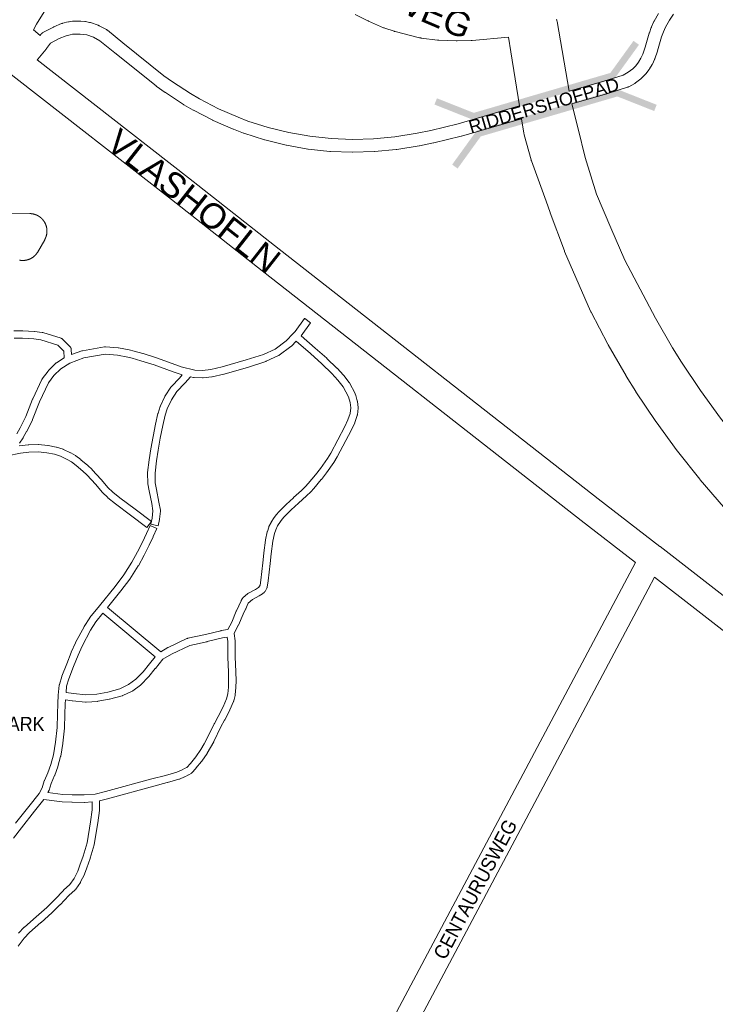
# Model space of a CAD drawing. Header units: metres. Extents: x 123819 to 142731, y 393440 to 405763.
# Tile 265 of 346: x 135502 to 135881, y 399172 to 399708. Entities that reach past the tile are written whole.
import ezdxf
from ezdxf.enums import TextEntityAlignment as Align

# ---------------------------------------------------------------- set-up
doc = ezdxf.new("R2010")
doc.units = ezdxf.units.M
doc.header["$MEASUREMENT"] = 0
for name, color, linetype, lineweight in [('gs-anno-wegen algemeen tekst', 7, 'Continuous', 0), ('gs-knt-aanvullende hoofdweg', 7, 'Continuous', 0), ('gs-knt-fietspaden', 7, 'Continuous', 0), ('gs-knt-hoofdweg', 7, 'Continuous', 0), ('gs-knt-paden', 7, 'Continuous', 0), ('gs-knt-wegen algemeen', 7, 'Continuous', 0), ('gs-symb-viaduct', 7, 'Continuous', 0)]:
    doc.layers.add(name, color=color, linetype=linetype, lineweight=lineweight)
doc.styles.add('Style-Arial', font='arial.ttf')

# ---------------------------------------------------------------- blocks, each defined once
blk = doc.blocks.new('gg0-viaduct_26')
at = {"layer": 'gs-symb-viaduct', "linetype": 'Continuous'}
blk.add_hatch(color=7, dxfattribs=at).paths.add_polyline_path([(-5.576, -1.689), (-5.8, -1.4), (-4, 0), (4, 0), (5.8, -1.4), (5.576, -1.689), (3.875, -0.366), (-3.875, -0.366)])
blk = doc.blocks.new('gg0-viaduct_27')
at = {"layer": 'gs-symb-viaduct', "linetype": 'Continuous'}
blk.add_hatch(color=7, dxfattribs=at).paths.add_polyline_path([(-5.576, -1.689), (-5.8, -1.4), (-4, 0), (4, 0), (5.8, -1.4), (5.576, -1.689), (3.875, -0.366), (-3.875, -0.366)])

msp = doc.modelspace()

# ---------------------------------------------------------------- linework, layer by layer
at = {"layer": 'gs-knt-aanvullende hoofdweg', "color": 7, "linetype": 'Continuous', "flags": 128}
for points in [[(135837.58, 399412.33), (135808.05, 399435.16), (135808.01, 399435.19), (135631.88, 399573), (135631.85, 399573.02), (135585.06, 399609.92), (135500.22, 399676.05), (135491.36, 399682.96)], [(135511.94, 399685.96), (135594.31, 399621.75), (135594.35, 399621.73), (135641.14, 399584.82), (135817.25, 399447.03), (135850.97, 399420.96)], [(135850.97, 399420.96), (135850.98, 399420.96), (135850.98, 399420.96), (135850.99, 399420.95), (135850.99, 399420.95)], [(135850.97, 399420.96), (135850.98, 399420.96), (135850.98, 399420.96), (135850.99, 399420.95), (135850.99, 399420.95)], [(135850.99, 399420.95), (136006.95, 399299.84), (136006.98, 399299.81), (136203.52, 399145.36), (136210.61, 399140.26), (136210.91, 399140.04), (136211.19, 399139.8), (136211.46, 399139.55), (136211.5, 399139.51), (136329.6, 399048.21)], [(136197, 399131.54), (136194.62, 399133.25), (136194.36, 399133.45), (135997.72, 399287.99), (135848.02, 399404.24)]]:
    msp.add_lwpolyline(points, dxfattribs=at)
at = {"layer": 'gs-knt-fietspaden', "color": 7, "linetype": 'Continuous', "flags": 128}
for points in [[(135801.58, 399668.83), (135820.49, 399674.36), (135830.93, 399677.66), (135833.64, 399679.16), (135836.15, 399681.07), (135837.84, 399682.76), (135839.31, 399684.7), (135840.53, 399686.81), (135841.59, 399689.05), (135842.97, 399692.9), (135845.15, 399700.45), (135845.18, 399700.55), (135845.2, 399700.64), (135846.24, 399703.61), (135846.3, 399703.76), (135846.36, 399703.91), (135847.67, 399706.77), (135847.74, 399706.92), (135847.82, 399707.06), (135850.22, 399711.25)], [(135858.42, 399710.75), (135856.23, 399707.61), (135853.99, 399703.71), (135852.82, 399701.14), (135851.87, 399698.42), (135849.69, 399690.85), (135849.65, 399690.74), (135849.62, 399690.64), (135848.14, 399686.52), (135848.08, 399686.36), (135848.01, 399686.21), (135846.82, 399683.67), (135846.75, 399683.54), (135846.67, 399683.4), (135845.26, 399680.98), (135845.19, 399680.86), (135845.15, 399680.81), (135845.14, 399680.79), (135845.11, 399680.75), (135845.03, 399680.64), (135843.3, 399678.34), (135843.2, 399678.22), (135843.09, 399678.09), (135842.98, 399677.98), (135840.95, 399675.94), (135840.83, 399675.83), (135840.71, 399675.72), (135840.58, 399675.62), (135837.68, 399673.42), (135837.55, 399673.32), (135837.41, 399673.24), (135837.27, 399673.15), (135834.04, 399671.35), (135833.91, 399671.28), (135833.88, 399671.27), (135833.78, 399671.22), (135833.74, 399671.2), (135833.72, 399671.19), (135833.69, 399671.18), (135833.65, 399671.17), (135833.55, 399671.13), (135833.52, 399671.11), (135833.38, 399671.07), (135822.57, 399667.66), (135822.5, 399667.64), (135803.01, 399661.94)], [(135513.46, 399699.22), (135513.83, 399699.74), (135513.93, 399699.86), (135513.94, 399699.88), (135514.03, 399699.99), (135514.06, 399700.01), (135514.14, 399700.11), (135514.18, 399700.15), (135514.25, 399700.22), (135514.31, 399700.27), (135514.37, 399700.33), (135514.44, 399700.39), (135514.5, 399700.43), (135514.58, 399700.5), (135514.62, 399700.53), (135514.73, 399700.6), (135514.76, 399700.62), (135514.88, 399700.7), (135514.89, 399700.71), (135515.03, 399700.78), (135520.72, 399703.82), (135520.87, 399703.89), (135521.03, 399703.96), (135525.16, 399705.67), (135525.28, 399705.72), (135525.3, 399705.73), (135525.36, 399705.74), (135525.37, 399705.75), (135525.4, 399705.76), (135525.45, 399705.78), (135525.53, 399705.8), (135525.56, 399705.81), (135525.6, 399705.82), (135525.65, 399705.83), (135526.49, 399706.07), (135526.56, 399706.08), (135527.76, 399706.39), (135527.8, 399706.4), (135527.91, 399706.43), (135527.92, 399706.43), (135528.9, 399706.64), (135529, 399706.66), (135529.05, 399706.67), (135529.16, 399706.69), (135529.21, 399706.7), (135529.32, 399706.72), (135529.36, 399706.72), (135531.06, 399706.94), (135531.29, 399706.96), (135532.05, 399707.02), (135532.08, 399707.02), (135532.18, 399707.02), (135532.3, 399707.03), (135535.21, 399707.04), (135535.31, 399707.04), (135535.36, 399707.04), (135535.43, 399707.03), (135535.47, 399707.03), (135535.5, 399707.03), (135535.52, 399707.03), (135535.52, 399707.03), (135535.56, 399707.03), (135535.68, 399707.02), (135537.9, 399706.8), (135538.06, 399706.78), (135538.21, 399706.75), (135540.41, 399706.33), (135540.56, 399706.3), (135540.71, 399706.26), (135540.86, 399706.21), (135545.1, 399704.79), (135545.25, 399704.74), (135545.39, 399704.68), (135545.53, 399704.62), (135545.67, 399704.54), (135549.59, 399702.39), (135549.72, 399702.32), (135549.85, 399702.23), (135549.97, 399702.15), (135550.09, 399702.06), (135550.09, 399702.05), (135550.1, 399702.05)], [(135775.63, 399653.93), (135742.99, 399644.39), (135742.82, 399644.34), (135727.76, 399640.73), (135727.63, 399640.7), (135720.03, 399639.19), (135719.91, 399639.17), (135707.63, 399637.17), (135707.52, 399637.16), (135707.41, 399637.15), (135695.63, 399636), (135695.51, 399635.99), (135695.39, 399635.99), (135683.57, 399635.65), (135683.45, 399635.65), (135683.33, 399635.65), (135671.51, 399636.1), (135671.39, 399636.11), (135671.27, 399636.12), (135659.51, 399637.38), (135659.39, 399637.39), (135659.28, 399637.41), (135647.62, 399639.45), (135647.51, 399639.48), (135647.39, 399639.5), (135635.9, 399642.33), (135635.79, 399642.36), (135635.68, 399642.4), (135624.41, 399646), (135624.32, 399646.02), (135624.24, 399646.05), (135618.7, 399648.14), (135618.62, 399648.17), (135618.54, 399648.2), (135607.69, 399652.92), (135607.58, 399652.97), (135607.48, 399653.03), (135596.97, 399658.47), (135596.89, 399658.51), (135596.82, 399658.56), (135591.71, 399661.54), (135591.63, 399661.59), (135591.56, 399661.63), (135581.66, 399668.11), (135581.58, 399668.16), (135581.51, 399668.21), (135576.73, 399671.7), (135576.61, 399671.8), (135554.19, 399689.77), (135545.94, 399696.39), (135542.57, 399698.24), (135538.86, 399699.48), (135537.05, 399699.83), (135535.21, 399700.01), (135531.32, 399699.88), (135531.09, 399699.85), (135529.81, 399699.63), (135527.6, 399699.08), (135523.87, 399697.54), (135519.06, 399694.97), (135516.95, 399692.05), (135516.91, 399691.99), (135516.85, 399691.91), (135516.8, 399691.85), (135512.19, 399686.32), (135511.94, 399685.96)], [(135550.1, 399702.05), (135558.58, 399695.25), (135580.93, 399677.32), (135585.58, 399673.94), (135595.33, 399667.56), (135600.28, 399664.66), (135610.6, 399659.31), (135621.26, 399654.68), (135626.63, 399652.66), (135637.7, 399649.12), (135648.96, 399646.35), (135660.37, 399644.34), (135671.9, 399643.11), (135683.48, 399642.67), (135695.07, 399643), (135706.62, 399644.12), (135718.72, 399646.08), (135726.19, 399647.57), (135741.1, 399651.15), (135773.74, 399660.69), (135774.52, 399660.92)]]:
    msp.add_lwpolyline(points, dxfattribs=at)
at = {"layer": 'gs-knt-hoofdweg', "color": 7, "linetype": 'Continuous', "flags": 128}
for points in [[(135516.6, 399713.59), (135511.57, 399705.33), (135509.83, 399702.26), (135513.46, 399699.22)], [(135768.47, 399698.3), (135748.7, 399696.53), (135748.47, 399696.52), (135748.24, 399696.51), (135740.48, 399696.27), (135740.2, 399696.26), (135739.92, 399696.27), (135730.55, 399696.63), (135730.2, 399696.66), (135729.85, 399696.69), (135721.04, 399697.82), (135720.72, 399697.86), (135720.4, 399697.93), (135720.08, 399698), (135706.77, 399701.37), (135706.49, 399701.45), (135706.21, 399701.54), (135701.14, 399703.23), (135700.82, 399703.34), (135700.5, 399703.47), (135692.25, 399707.03), (135692.04, 399707.13), (135691.83, 399707.23), (135685.08, 399710.63)], [(135794.7, 399708.02), (135794.81, 399707.65), (135794.9, 399707.28), (135794.98, 399706.89), (135801.58, 399668.83)], [(135774.52, 399660.92), (135769.83, 399690.27), (135768.47, 399698.3)], [(135803.01, 399661.94), (135806.46, 399648.46), (135806.48, 399648.38), (135810.29, 399632.88), (135816.49, 399612.88), (135824.14, 399594.42), (135831.81, 399576.86), (135848.5, 399545.28), (135857.86, 399529.12), (135862.68, 399521.38), (135873.02, 399505.88), (135883.96, 399490.86), (135895.46, 399476.39), (135907.62, 399462.33), (135920.36, 399448.79), (135933.57, 399435.86), (135947.42, 399423.41), (135958.32, 399414.3), (135984.68, 399392.9), (136178.54, 399239.64), (136222.36, 399205.59), (136238.87, 399193.78), (136263.52, 399177.01), (136288.55, 399160.93)], [(135885.57, 399442.66), (135872.87, 399457.35), (135872.66, 399457.6), (135860.51, 399472.89), (135860.31, 399473.15), (135848.88, 399488.85), (135848.69, 399489.12), (135837.92, 399505.28), (135837.78, 399505.49), (135832.61, 399513.8), (135832.48, 399514.02), (135822.76, 399530.79), (135822.59, 399531.08), (135813.44, 399548.51), (135813.3, 399548.78), (135813.18, 399549.06), (135799.07, 399581.65), (135799, 399581.83), (135798.92, 399582.02), (135791.2, 399602.65), (135791.13, 399602.84), (135789.02, 399608.96), (135781.02, 399630.9), (135780.92, 399631.21), (135780.82, 399631.52), (135777.07, 399645.21), (135777, 399645.49), (135776.94, 399645.78), (135776.89, 399646.06), (135775.63, 399653.93)]]:
    msp.add_lwpolyline(points, dxfattribs=at)
at = {"layer": 'gs-knt-paden', "color": 7, "linetype": 'Continuous', "flags": 128}
for points in [[(135499.19, 399538.43), (135503.92, 399538.41), (135503.97, 399538.41), (135504.02, 399538.41), (135510.29, 399538.07), (135510.36, 399538.06), (135510.44, 399538.05), (135514.6, 399537.52), (135514.69, 399537.51), (135514.77, 399537.49), (135514.86, 399537.47), (135514.94, 399537.45), (135524.88, 399534.38), (135524.98, 399534.34), (135525.07, 399534.31), (135525.16, 399534.27), (135525.25, 399534.22), (135525.33, 399534.18), (135525.41, 399534.12), (135525.49, 399534.07), (135525.57, 399534.01), (135525.64, 399533.94), (135525.71, 399533.87), (135528.6, 399530.98), (135528.63, 399530.95), (135529.89, 399529.63), (135529.96, 399529.56), (135530.02, 399529.49), (135530.07, 399529.41), (135530.13, 399529.33), (135530.18, 399529.25), (135530.22, 399529.17), (135530.26, 399529.08), (135530.3, 399528.99), (135530.34, 399528.91), (135530.36, 399528.81), (135530.39, 399528.72), (135530.41, 399528.63), (135530.43, 399528.54), (135530.44, 399528.44), (135530.45, 399528.35), (135530.59, 399525.53), (135536.18, 399527.52), (135536.26, 399527.55), (135536.35, 399527.57), (135536.43, 399527.59), (135536.51, 399527.61), (135548.52, 399529.69), (135548.61, 399529.7), (135548.71, 399529.71), (135548.8, 399529.72), (135548.9, 399529.72), (135549, 399529.71), (135555.98, 399529.24), (135556.07, 399529.23), (135556.16, 399529.22), (135556.25, 399529.2), (135562, 399528.02), (135562.04, 399528.01), (135564.6, 399527.43), (135564.66, 399527.41), (135564.71, 399527.4), (135569.48, 399526.01), (135569.52, 399526), (135576.82, 399523.69), (135576.89, 399523.67), (135587.35, 399519.91), (135587.39, 399519.9), (135590.31, 399518.79), (135597.78, 399516.95), (135601.86, 399516.8), (135606.39, 399517.39), (135612.65, 399518.75), (135625.73, 399522.57), (135635.04, 399525.59), (135641.42, 399528.48), (135647.49, 399533.01), (135651.28, 399536.92), (135652.38, 399538.07), (135657.52, 399545.18, -0.374847), (135657.53, 399545.18), (135660.77, 399542.83, -0.384552), (135660.77, 399542.82), (135655.61, 399535.68), (135663.28, 399529.04), (135663.3, 399529.03), (135669.53, 399523.48), (135669.59, 399523.43), (135675.1, 399518.15), (135675.14, 399518.11), (135675.18, 399518.07), (135678.66, 399514.31), (135678.71, 399514.25), (135678.77, 399514.19), (135681.78, 399510.34), (135681.83, 399510.26), (135681.89, 399510.19), (135681.93, 399510.11), (135681.98, 399510.03), (135685, 399504.27), (135685.04, 399504.19), (135685.07, 399504.12), (135685.1, 399504.04), (135685.13, 399503.96), (135685.15, 399503.88), (135686.18, 399500.29), (135686.2, 399500.21), (135686.22, 399500.13), (135686.23, 399500.04), (135686.24, 399499.96), (135686.59, 399496.73), (135686.6, 399496.64), (135686.61, 399496.55), (135686.61, 399496.47), (135686.6, 399496.38), (135686.59, 399496.3), (135686.21, 399492.72), (135686.2, 399492.63), (135686.19, 399492.54), (135686.17, 399492.45), (135686.14, 399492.36), (135686.11, 399492.28), (135684.86, 399488.54), (135684.83, 399488.46), (135684.8, 399488.39), (135684.77, 399488.31), (135683.03, 399484.56), (135683.01, 399484.51), (135682.98, 399484.46), (135675.27, 399469.91), (135675.25, 399469.86), (135675.22, 399469.82), (135673.43, 399466.81), (135673.39, 399466.75), (135673.34, 399466.68), (135669.45, 399461.18), (135669.4, 399461.11), (135666.64, 399457.55), (135666.59, 399457.5), (135662.54, 399452.64), (135662.48, 399452.57), (135660.9, 399450.84), (135660.85, 399450.79), (135660.8, 399450.75), (135658.55, 399448.61), (135658.51, 399448.57), (135654.13, 399444.63), (135650.24, 399441.01), (135646.32, 399437.13), (135645.21, 399435.9), (135644.32, 399434.67), (135642.79, 399432.25), (135641.75, 399430.17), (135641.08, 399428.13), (135640.21, 399423.87), (135639.26, 399416.99), (135638.67, 399411.7), (135637.73, 399402.24), (135637.72, 399402.16), (135637.71, 399402.08), (135637.16, 399399.02), (135637.14, 399398.93), (135637.12, 399398.84), (135637.09, 399398.75), (135637.06, 399398.66), (135637.02, 399398.57), (135636.98, 399398.48), (135636.94, 399398.4), (135635.94, 399396.59), (135635.89, 399396.51), (135635.84, 399396.43), (135635.78, 399396.35), (135635.73, 399396.28), (135635.67, 399396.21), (135635.6, 399396.14), (135635.53, 399396.08), (135635.46, 399396.02), (135634.82, 399395.48), (135634.76, 399395.43), (135634.7, 399395.39), (135634.63, 399395.34), (135632.82, 399394.17), (135632.75, 399394.12), (135632.66, 399394.08), (135629.17, 399392.25), (135626.79, 399390.15), (135626.56, 399389.72), (135625.4, 399387.02), (135625.37, 399386.96), (135625.34, 399386.89), (135623.97, 399384.24), (135621.46, 399378.26), (135621.43, 399378.2), (135621.4, 399378.14), (135619.14, 399373.63), (135619.68, 399369.63), (135619.69, 399369.54), (135619.69, 399369.45), (135619.7, 399369.36), (135619.72, 399360.91), (135620.09, 399352.8), (135620.09, 399352.74), (135620.16, 399347.97), (135620.16, 399347.9), (135620.1, 399344.36), (135620.1, 399344.28), (135620.09, 399344.2), (135619.7, 399340.19), (135619.69, 399340.11), (135619.68, 399340.03), (135619.66, 399339.95), (135619.64, 399339.87), (135618.87, 399336.96), (135618.84, 399336.87), (135618.81, 399336.77), (135618.77, 399336.68), (135616.78, 399332.05), (135616.75, 399331.99), (135616.72, 399331.93), (135613.98, 399326.59), (135613.96, 399326.56), (135611.92, 399322.77), (135608.03, 399314.85), (135607.99, 399314.77), (135606.25, 399311.57), (135606.23, 399311.55), (135604.5, 399308.47), (135604.45, 399308.4), (135604.41, 399308.33), (135601.56, 399304.14), (135601.5, 399304.06), (135601.44, 399303.98), (135598.35, 399300.27), (135598.32, 399300.23), (135598.28, 399300.19), (135596.1, 399297.84), (135596.03, 399297.77), (135595.96, 399297.71), (135595.89, 399297.64), (135595.81, 399297.59), (135595.73, 399297.53), (135595.65, 399297.48), (135594.45, 399296.77), (135594.38, 399296.73), (135594.32, 399296.7), (135592.26, 399295.67), (135592.2, 399295.64), (135592.13, 399295.61), (135589.32, 399294.44), (135589.24, 399294.41), (135589.17, 399294.39), (135589.09, 399294.37), (135582.75, 399292.57), (135582.72, 399292.56), (135575.31, 399290.6), (135550.13, 399283.67), (135550.09, 399283.66), (135545.77, 399282.58), (135545.76, 399277.52), (135545.76, 399277.45), (135545.75, 399277.37), (135545.75, 399277.3), (135544.98, 399270.64), (135544.98, 399270.59), (135544.97, 399270.53), (135542.97, 399258.82), (135542.95, 399258.74), (135542.93, 399258.66), (135542.91, 399258.59), (135540.73, 399251.3), (135540.71, 399251.22), (135538.98, 399246.16), (135538.96, 399246.1), (135537.69, 399242.71), (135537.66, 399242.65), (135537.63, 399242.58), (135537.6, 399242.52), (135535.53, 399238.42), (135535.49, 399238.34), (135535.44, 399238.26), (135535.39, 399238.19), (135532.86, 399234.52), (135532.81, 399234.44), (135532.75, 399234.37), (135532.69, 399234.3), (135532.62, 399234.23), (135532.55, 399234.16), (135529.06, 399231.01), (135524.35, 399225.98), (135524.28, 399225.91), (135519.94, 399221.67), (135519.87, 399221.61), (135513.98, 399216.36), (135513.95, 399216.34), (135507.64, 399210.89), (135504.76, 399207.82), (135501.48, 399203.36)], [(135500.15, 399270.41), (135507.33, 399279.5), (135507.35, 399279.52), (135513.01, 399286.5), (135514.57, 399289.71), (135515.74, 399293.37), (135515.76, 399293.43), (135515.78, 399293.5), (135515.81, 399293.56), (135517.69, 399297.89), (135519.28, 399302.34), (135520.74, 399307.64), (135521.79, 399314.44), (135522.7, 399322.44), (135522.95, 399329.76), (135523.09, 399335.49), (135523.1, 399335.57), (135523.39, 399340.04), (135523.4, 399340.1), (135523.93, 399345.57), (135523.94, 399345.66), (135523.95, 399345.75), (135523.97, 399345.84), (135523.99, 399345.93), (135525.22, 399350.21), (135525.25, 399350.3), (135525.28, 399350.4), (135527.94, 399357.12), (135530.39, 399363.4), (135530.41, 399363.46), (135530.44, 399363.51), (135532.75, 399368.57), (135532.78, 399368.62), (135532.8, 399368.67), (135537.44, 399377.36), (135537.48, 399377.43), (135537.52, 399377.49), (135540.5, 399382.18), (135540.54, 399382.24), (135540.59, 399382.31), (135540.64, 399382.37), (135545.86, 399388.76), (135554.26, 399399.29), (135559.01, 399405.55), (135563.5, 399412.55), (135566.55, 399418.13), (135569.26, 399423.46), (135571.42, 399428.04), (135573.33, 399432.37, -0.356085), (135573.34, 399432.38), (135577, 399430.77, -0.356082), (135577.01, 399430.75), (135575.09, 399426.39), (135575.07, 399426.34), (135572.88, 399421.72), (135572.85, 399421.67), (135570.12, 399416.28), (135570.09, 399416.22), (135566.99, 399410.56), (135566.96, 399410.5), (135566.92, 399410.44), (135562.35, 399403.31), (135562.31, 399403.25), (135562.26, 399403.18), (135557.45, 399396.84), (135557.42, 399396.8), (135550.22, 399387.78), (135579.12, 399363.71), (135583.08, 399366.01), (135583.16, 399366.06), (135583.24, 399366.09), (135593.44, 399370.89), (135593.53, 399370.93), (135593.61, 399370.96), (135593.7, 399370.99), (135593.78, 399371.02), (135593.87, 399371.04), (135603.44, 399373.13), (135611.86, 399375.18), (135611.94, 399375.2), (135612.03, 399375.22), (135615.73, 399375.8), (135617.78, 399379.88), (135620.3, 399385.87), (135620.33, 399385.94), (135620.36, 399386.01), (135621.73, 399388.67), (135622.9, 399391.4), (135622.93, 399391.46), (135622.96, 399391.52), (135622.99, 399391.58), (135623.49, 399392.48), (135623.54, 399392.57), (135623.59, 399392.65), (135623.65, 399392.73), (135623.71, 399392.81), (135623.78, 399392.88), (135623.85, 399392.95), (135623.92, 399393.02), (135626.62, 399395.39), (135626.69, 399395.45), (135626.77, 399395.51), (135626.85, 399395.56), (135626.93, 399395.61), (135627.01, 399395.66), (135630.72, 399397.59), (135632.34, 399398.65), (135632.6, 399398.86), (135633.26, 399400.06), (135633.73, 399402.71), (135634.67, 399412.11), (135634.67, 399412.14), (135635.26, 399417.46), (135635.27, 399417.52), (135636.24, 399424.48), (135636.24, 399424.54), (135636.26, 399424.61), (135637.16, 399429.04), (135637.18, 399429.12), (135637.2, 399429.2), (135637.22, 399429.27), (135637.98, 399431.57), (135638, 399431.64), (135638.03, 399431.71), (135638.06, 399431.78), (135638.09, 399431.84), (135639.25, 399434.14), (135639.29, 399434.23), (135639.34, 399434.31), (135640.95, 399436.86), (135640.99, 399436.92), (135641.02, 399436.97), (135642.02, 399438.35), (135642.07, 399438.41), (135642.11, 399438.46), (135642.16, 399438.52), (135643.38, 399439.86), (135643.41, 399439.9), (135643.45, 399439.94), (135647.44, 399443.89), (135647.48, 399443.93), (135651.41, 399447.59), (135651.43, 399447.61), (135655.8, 399451.54), (135657.99, 399453.61), (135659.49, 399455.25), (135663.48, 399460.04), (135666.19, 399463.53), (135666.19, 399463.54), (135666.19, 399463.54), (135670.02, 399468.94), (135671.74, 399471.84), (135679.41, 399486.3), (135681.07, 399489.89), (135682.24, 399493.38), (135682.57, 399496.51), (135682.27, 399499.36), (135681.35, 399502.58), (135678.5, 399508), (135675.65, 399511.64), (135672.27, 399515.29), (135666.83, 399520.5), (135660.64, 399526.01), (135652.84, 399532.76), (135650.27, 399530.1), (135650.22, 399530.04), (135650.16, 399529.99), (135650.09, 399529.94), (135650.03, 399529.89), (135643.65, 399525.13), (135643.58, 399525.08), (135643.51, 399525.03), (135643.44, 399524.98), (135643.36, 399524.94), (135643.28, 399524.91), (135636.6, 399521.88), (135636.53, 399521.85), (135636.46, 399521.82), (135636.39, 399521.8), (135626.95, 399518.73), (135626.89, 399518.72), (135613.71, 399514.87), (135613.64, 399514.85), (135613.57, 399514.84), (135607.17, 399513.44), (135607.08, 399513.42), (135607, 399513.41), (135602.21, 399512.79), (135602.12, 399512.78), (135602.04, 399512.77), (135601.96, 399512.77), (135601.87, 399512.77), (135597.42, 399512.94), (135597.34, 399512.95), (135597.26, 399512.95), (135597.18, 399512.97), (135597.1, 399512.98), (135597.02, 399513), (135595.28, 399513.43), (135592.38, 399510.04), (135592.35, 399510), (135592.31, 399509.96), (135587.95, 399505.38), (135584.93, 399500.95), (135582.68, 399495.98), (135581.55, 399492.49), (135580.29, 399486.84), (135578.92, 399480.08), (135577.69, 399473.46), (135576.76, 399467.66), (135576.04, 399460.95), (135576.19, 399455.77), (135576.83, 399452.07), (135578.17, 399445.16), (135578.18, 399445.13), (135578.95, 399440.85), (135578.96, 399440.77), (135578.97, 399440.68), (135578.98, 399440.6), (135578.98, 399440.51), (135578.98, 399440.43), (135578.98, 399440.34), (135578.97, 399440.26), (135578.45, 399435.87), (135578.44, 399435.79), (135578.42, 399435.7), (135577.72, 399432.3, -0.370089), (135577.7, 399432.29), (135573.79, 399433.1, -0.370084), (135573.78, 399433.11), (135574.47, 399436.43), (135574.94, 399440.43), (135574.22, 399444.41), (135572.88, 399451.32), (135572.88, 399451.36), (135572.2, 399455.22), (135572.19, 399455.32), (135572.18, 399455.41), (135572.17, 399455.51), (135572.02, 399460.98), (135572.02, 399461.07), (135572.02, 399461.16), (135572.03, 399461.25), (135572.77, 399468.14), (135572.77, 399468.2), (135572.78, 399468.25), (135573.73, 399474.13), (135573.74, 399474.17), (135574.97, 399480.83), (135574.98, 399480.86), (135576.35, 399487.66), (135576.36, 399487.7), (135577.64, 399493.46), (135577.67, 399493.56), (135577.69, 399493.65), (135578.89, 399497.32), (135578.91, 399497.39), (135578.94, 399497.46), (135578.97, 399497.53), (135581.33, 399502.77), (135581.37, 399502.85), (135581.41, 399502.92), (135581.46, 399503), (135581.51, 399503.07), (135584.72, 399507.78), (135584.77, 399507.85), (135584.82, 399507.91), (135584.87, 399507.98), (135584.93, 399508.04), (135589.36, 399512.69), (135590.91, 399514.5), (135585.98, 399516.13), (135575.57, 399519.87), (135568.33, 399522.16), (135563.65, 399523.52), (135561.16, 399524.09), (135555.57, 399525.24), (135548.97, 399525.69), (135537.37, 399523.68), (135529.61, 399520.91), (135524.69, 399517.78), (135521, 399514.05), (135518.04, 399510.04), (135513.13, 399499.76), (135509.38, 399490.19), (135509.35, 399490.11), (135509.31, 399490.03), (135506.17, 399483.7), (135506.15, 399483.65), (135506.12, 399483.6), (135504.24, 399480.3), (135504.19, 399480.22), (135502.31, 399477.25)], [(135502.15, 399475.84), (135507.05, 399476.44), (135507.12, 399476.45), (135507.19, 399476.45), (135507.26, 399476.45), (135512.39, 399476.53), (135512.47, 399476.53), (135512.54, 399476.53), (135512.61, 399476.52), (135517.7, 399476.05), (135517.77, 399476.04), (135517.84, 399476.03), (135517.91, 399476.02), (135522.26, 399475.14), (135522.33, 399475.12), (135522.41, 399475.1), (135522.48, 399475.08), (135526.03, 399473.92), (135526.11, 399473.89), (135526.18, 399473.86), (135526.25, 399473.83), (135530.06, 399472.07), (135530.12, 399472.05), (135530.18, 399472.01), (135530.24, 399471.98), (135532.74, 399470.51), (135532.81, 399470.47), (135532.87, 399470.43), (135532.94, 399470.38), (135535.63, 399468.34), (135535.67, 399468.3), (135535.72, 399468.27), (135539.41, 399465.11), (135539.45, 399465.07), (135539.49, 399465.04), (135541.75, 399462.9), (135541.8, 399462.85), (135541.85, 399462.8), (135546.77, 399457.42), (135546.83, 399457.36), (135550.32, 399453.18), (135553.02, 399450.58), (135556.96, 399447.43), (135565.18, 399441.33), (135574.06, 399434.65, -0.384608), (135574.06, 399434.64), (135571.65, 399431.44, -0.384607), (135571.64, 399431.44), (135562.78, 399438.1), (135554.53, 399444.22), (135554.47, 399444.27), (135550.44, 399447.5), (135550.37, 399447.56), (135550.3, 399447.62), (135547.46, 399450.36), (135547.41, 399450.41), (135547.36, 399450.46), (135547.31, 399450.52), (135543.77, 399454.74), (135538.93, 399460.03), (135536.76, 399462.09), (135533.15, 399465.17), (135530.6, 399467.11), (135528.29, 399468.47), (135524.67, 399470.13), (135521.34, 399471.22), (135517.22, 399472.06), (135512.35, 399472.51), (135507.43, 399472.44), (135502.72, 399471.86), (135495.78, 399470.4)]]:
    msp.add_lwpolyline(points, format="xyb", dxfattribs=at)
for points in [[(135500.77, 399482.34), (135502.6, 399485.54), (135505.67, 399491.74), (135509.41, 399501.29), (135509.44, 399501.36), (135509.47, 399501.43), (135514.5, 399511.94), (135514.54, 399512.03), (135514.59, 399512.11), (135514.64, 399512.19), (135514.69, 399512.27), (135517.85, 399516.55), (135517.91, 399516.63), (135517.97, 399516.7), (135518.04, 399516.77), (135521.99, 399520.77), (135522.06, 399520.83), (135522.12, 399520.89), (135522.19, 399520.95), (135522.27, 399521.01), (135522.34, 399521.06), (135526.66, 399523.8), (135526.47, 399527.39), (135525.74, 399528.16), (135523.22, 399530.68), (135513.92, 399533.56), (135510, 399534.06), (135503.85, 399534.39), (135499.36, 399534.41)], [(135576.12, 399360.97), (135547.69, 399384.65), (135543.83, 399379.92), (135540.95, 399375.4), (135536.38, 399366.84), (135534.11, 399361.89), (135531.69, 399355.65), (135529.06, 399349.01), (135527.91, 399345), (135527.58, 399341.6), (135531.57, 399340.97), (135538.44, 399340.27), (135544.35, 399340.71), (135550.34, 399341.8), (135556.95, 399343.57), (135561.69, 399345.82), (135565.58, 399348.72), (135569.61, 399352.85), (135573.07, 399357.1), (135576.12, 399360.97)], [(135594.95, 399367.16), (135585.03, 399362.49), (135580.25, 399359.72), (135576.22, 399354.6), (135576.2, 399354.57), (135572.67, 399350.24), (135572.61, 399350.17), (135572.55, 399350.11), (135568.35, 399345.8), (135568.29, 399345.75), (135568.23, 399345.7), (135568.17, 399345.65), (135568.11, 399345.6), (135563.93, 399342.48), (135563.87, 399342.43), (135563.8, 399342.39), (135563.73, 399342.35), (135563.66, 399342.31), (135563.59, 399342.28), (135558.5, 399339.86), (135558.42, 399339.82), (135558.34, 399339.79), (135558.25, 399339.76), (135558.16, 399339.73), (135551.3, 399337.9), (135551.23, 399337.88), (135551.15, 399337.86), (135544.97, 399336.74), (135544.9, 399336.73), (135544.83, 399336.72), (135544.76, 399336.71), (135538.57, 399336.25), (135538.48, 399336.25), (135538.39, 399336.25), (135538.3, 399336.25), (135538.22, 399336.26), (135531.11, 399336.97), (135531.05, 399336.98), (135530.99, 399336.99), (135527.26, 399337.58), (135527.11, 399335.35), (135526.97, 399329.65), (135526.97, 399329.63), (135526.71, 399322.22), (135526.71, 399322.15), (135526.7, 399322.07), (135525.78, 399313.94), (135525.77, 399313.86), (135524.69, 399306.91), (135524.68, 399306.84), (135524.66, 399306.76), (135524.64, 399306.69), (135523.13, 399301.2), (135523.11, 399301.13), (135523.09, 399301.05), (135521.45, 399296.47), (135521.43, 399296.41), (135521.4, 399296.35), (135519.54, 399292.05), (135518.35, 399288.35), (135518.32, 399288.27), (135518.29, 399288.18), (135518.25, 399288.09), (135517.75, 399287.07), (135525.82, 399286.08), (135531.01, 399285.81), (135537.48, 399285.74), (135543.45, 399286.15), (135549.09, 399287.56), (135574.25, 399294.48), (135574.27, 399294.49), (135581.67, 399296.44), (135587.89, 399298.2), (135590.53, 399299.3), (135592.46, 399300.26), (135593.35, 399300.79), (135595.3, 399302.88), (135598.29, 399306.48), (135601.04, 399310.52), (135602.72, 399313.51), (135604.44, 399316.66), (135608.33, 399324.57), (135608.37, 399324.64), (135610.41, 399328.45), (135613.11, 399333.7), (135615.02, 399338.14), (135615.71, 399340.75), (135616.08, 399344.52), (135616.14, 399347.94), (135616.07, 399352.64), (135615.7, 399360.77), (135615.7, 399360.85), (135615.68, 399369.22), (135615.35, 399371.67), (135612.73, 399371.26), (135604.36, 399369.22), (135604.32, 399369.21), (135594.95, 399367.16), (135594.95, 399367.16)], [(135501.75, 399210.49), (135504.78, 399213.72), (135504.83, 399213.77), (135504.88, 399213.82), (135504.94, 399213.87), (135511.32, 399219.37), (135517.16, 399224.58), (135521.44, 399228.76), (135526.18, 399233.82), (135526.24, 399233.88), (135526.3, 399233.94), (135529.69, 399236.99), (135532, 399240.36), (135533.96, 399244.23), (135535.19, 399247.48), (135536.89, 399252.48), (135539.03, 399259.62), (135541, 399271.15), (135541.74, 399277.64), (135541.75, 399282), (135537.67, 399281.72), (135537.59, 399281.72), (135537.51, 399281.72), (135530.92, 399281.79), (135530.84, 399281.8), (135525.54, 399282.07), (135525.47, 399282.07), (135525.4, 399282.08), (135515.58, 399283.28), (135510.48, 399277), (135503.32, 399267.93), (135498.94, 399262.21)]]:
    msp.add_lwpolyline(points, dxfattribs=at)
at = {"layer": 'gs-knt-wegen algemeen', "color": 7, "linetype": 'Continuous', "flags": 128}
for points in [[(135485.83, 399602.21), (135507.95, 399602.25), (135508.24, 399602.25), (135508.52, 399602.23), (135508.6, 399602.22), (135508.67, 399602.21), (135508.75, 399602.21), (135508.82, 399602.2), (135508.89, 399602.19), (135508.97, 399602.18), (135509.04, 399602.17), (135509.11, 399602.16), (135509.19, 399602.15), (135509.26, 399602.14), (135509.33, 399602.12), (135509.41, 399602.11), (135509.48, 399602.1), (135509.55, 399602.08), (135509.63, 399602.07), (135509.7, 399602.05), (135509.77, 399602.04), (135509.84, 399602.02), (135509.92, 399602), (135509.99, 399601.99), (135510.06, 399601.97), (135510.13, 399601.95), (135510.2, 399601.93), (135510.27, 399601.91), (135510.35, 399601.89), (135510.42, 399601.87), (135510.49, 399601.85), (135510.56, 399601.82), (135510.63, 399601.8), (135510.7, 399601.78), (135510.77, 399601.76), (135510.84, 399601.73), (135510.91, 399601.71), (135510.98, 399601.68), (135511.05, 399601.66), (135511.12, 399601.63), (135511.19, 399601.6), (135511.26, 399601.57), (135511.33, 399601.55), (135511.4, 399601.52), (135511.46, 399601.49), (135511.53, 399601.46), (135511.6, 399601.43), (135511.67, 399601.4), (135511.74, 399601.37), (135511.8, 399601.34), (135511.87, 399601.3), (135511.93, 399601.27), (135512, 399601.24), (135512.07, 399601.2), (135512.13, 399601.17), (135512.2, 399601.13), (135512.26, 399601.1), (135512.33, 399601.06), (135512.39, 399601.03), (135512.46, 399600.99), (135512.52, 399600.95), (135512.59, 399600.91), (135512.65, 399600.88), (135512.71, 399600.84), (135512.78, 399600.8), (135512.84, 399600.76), (135512.9, 399600.72), (135512.96, 399600.68), (135513.02, 399600.64), (135513.09, 399600.59), (135513.15, 399600.55), (135513.21, 399600.51), (135513.27, 399600.47), (135513.33, 399600.42), (135513.39, 399600.38), (135513.45, 399600.33), (135513.51, 399600.29), (135513.56, 399600.24), (135513.62, 399600.2), (135513.68, 399600.15), (135513.74, 399600.1), (135513.8, 399600.06), (135513.85, 399600.01), (135513.91, 399599.96), (135513.96, 399599.91), (135514.02, 399599.86), (135514.08, 399599.81), (135514.13, 399599.76), (135514.19, 399599.71), (135514.24, 399599.66), (135514.29, 399599.61), (135514.35, 399599.56), (135514.4, 399599.51), (135514.45, 399599.45), (135514.5, 399599.4), (135514.56, 399599.35), (135514.61, 399599.29), (135514.66, 399599.24), (135514.71, 399599.19), (135514.76, 399599.13), (135514.81, 399599.08), (135514.86, 399599.02), (135514.91, 399598.96), (135514.95, 399598.91), (135515, 399598.85), (135515.05, 399598.79), (135515.1, 399598.74), (135515.14, 399598.68), (135515.19, 399598.62), (135515.23, 399598.56), (135515.28, 399598.5), (135515.32, 399598.44), (135515.37, 399598.38), (135515.41, 399598.32), (135515.45, 399598.26), (135515.5, 399598.2), (135515.54, 399598.14), (135515.58, 399598.08), (135515.62, 399598.02), (135515.66, 399597.96), (135515.7, 399597.89), (135515.74, 399597.83), (135515.78, 399597.77), (135515.82, 399597.71), (135515.86, 399597.64), (135515.9, 399597.58), (135515.94, 399597.51), (135515.97, 399597.45), (135516.01, 399597.38), (135516.05, 399597.32), (135516.08, 399597.25), (135516.11, 399597.19), (135516.15, 399597.12), (135516.18, 399597.06), (135516.22, 399596.99), (135516.25, 399596.92), (135516.28, 399596.86), (135516.31, 399596.79), (135516.34, 399596.72), (135516.38, 399596.66), (135516.41, 399596.59), (135516.44, 399596.52), (135516.46, 399596.45), (135516.49, 399596.38), (135516.52, 399596.31), (135516.55, 399596.24), (135516.58, 399596.18), (135516.6, 399596.11), (135516.63, 399596.04), (135516.65, 399595.97), (135516.68, 399595.9), (135516.7, 399595.83), (135516.73, 399595.76), (135516.75, 399595.69), (135516.77, 399595.62), (135516.79, 399595.55), (135516.82, 399595.47), (135516.84, 399595.4), (135516.86, 399595.33), (135516.88, 399595.26), (135516.9, 399595.19), (135516.91, 399595.12), (135516.93, 399595.04), (135516.95, 399594.97), (135516.97, 399594.9), (135516.98, 399594.83), (135517, 399594.76), (135517.01, 399594.68), (135517.03, 399594.61), (135517.04, 399594.54), (135517.06, 399594.46), (135517.07, 399594.39), (135517.08, 399594.32), (135517.09, 399594.24), (135517.11, 399594.17), (135517.12, 399594.1), (135517.13, 399594.02), (135517.14, 399593.95), (135517.15, 399593.88), (135517.15, 399593.8), (135517.16, 399593.73), (135517.17, 399593.66), (135517.18, 399593.58), (135517.18, 399593.51), (135517.19, 399593.43), (135517.19, 399593.36), (135517.2, 399593.28), (135517.2, 399593.21), (135517.2, 399593.14), (135517.21, 399593.06), (135517.21, 399592.99), (135517.21, 399592.91), (135517.21, 399592.84), (135517.21, 399592.77), (135517.21, 399592.69), (135517.21, 399592.62), (135517.21, 399592.54), (135517.21, 399592.47), (135517.21, 399592.4), (135517.2, 399592.32), (135517.2, 399592.25), (135517.19, 399592.17), (135517.19, 399592.1), (135517.18, 399592.03), (135517.18, 399591.95), (135517.17, 399591.88), (135517.16, 399591.8), (135517.16, 399591.73), (135517.15, 399591.65), (135517.14, 399591.58), (135517.13, 399591.51), (135517.12, 399591.44), (135517.11, 399591.36), (135517.1, 399591.29), (135517.09, 399591.21), (135517.07, 399591.14), (135517.06, 399591.07), (135517.05, 399590.99), (135517.03, 399590.92), (135517.02, 399590.85), (135517, 399590.78), (135516.99, 399590.7), (135516.97, 399590.63), (135516.96, 399590.56), (135516.94, 399590.49), (135516.92, 399590.41), (135516.9, 399590.34), (135516.88, 399590.27), (135516.86, 399590.2), (135516.84, 399590.13), (135516.82, 399590.06), (135516.8, 399589.99), (135516.78, 399589.92), (135516.76, 399589.84), (135516.73, 399589.77), (135516.71, 399589.7), (135516.69, 399589.63), (135516.66, 399589.56), (135516.64, 399589.49), (135516.61, 399589.42), (135516.58, 399589.35), (135516.56, 399589.28), (135516.53, 399589.22), (135516.5, 399589.15), (135516.47, 399589.08), (135516.44, 399589.01), (135516.42, 399588.94), (135516.38, 399588.87), (135516.35, 399588.81), (135516.32, 399588.74), (135516.29, 399588.67), (135516.26, 399588.61), (135516.23, 399588.54), (135516.19, 399588.47), (135516.16, 399588.41), (135516.13, 399588.34), (135516.09, 399588.27), (135516.06, 399588.21), (135516.02, 399588.14), (135515.98, 399588.08), (135515.97, 399588.05), (135512, 399581.1), (135511.86, 399580.87), (135511.71, 399580.64), (135511.55, 399580.42), (135511.38, 399580.2), (135511.31, 399580.12), (135511.24, 399580.04), (135511.17, 399579.95), (135511.1, 399579.87), (135511.02, 399579.79), (135510.95, 399579.71), (135510.87, 399579.63), (135510.8, 399579.56), (135510.72, 399579.48), (135510.64, 399579.4), (135510.56, 399579.33), (135510.48, 399579.25), (135510.4, 399579.18), (135510.32, 399579.11), (135510.24, 399579.03), (135510.16, 399578.96), (135510.07, 399578.89), (135509.99, 399578.82), (135509.9, 399578.76), (135509.82, 399578.69), (135509.73, 399578.62), (135509.64, 399578.56), (135509.55, 399578.49), (135509.47, 399578.43), (135509.38, 399578.37), (135509.29, 399578.31), (135509.19, 399578.25), (135509.1, 399578.19), (135509.01, 399578.13), (135508.92, 399578.08), (135508.82, 399578.02), (135508.73, 399577.97), (135508.63, 399577.91), (135508.54, 399577.86), (135508.44, 399577.81), (135508.35, 399577.76), (135508.25, 399577.71), (135508.15, 399577.66), (135508.05, 399577.62), (135507.95, 399577.57), (135507.85, 399577.53), (135507.75, 399577.48), (135507.65, 399577.44), (135507.55, 399577.4), (135507.45, 399577.36), (135507.35, 399577.32), (135507.25, 399577.28), (135507.14, 399577.25), (135507.04, 399577.21), (135506.94, 399577.18), (135506.83, 399577.15), (135506.73, 399577.11), (135506.63, 399577.08), (135506.52, 399577.05), (135506.41, 399577.03), (135506.31, 399577), (135506.2, 399576.97), (135506.1, 399576.95), (135505.99, 399576.93), (135505.88, 399576.9), (135505.78, 399576.88), (135505.67, 399576.86), (135505.56, 399576.85), (135505.45, 399576.83), (135505.35, 399576.81), (135505.24, 399576.8), (135505.13, 399576.78), (135505.02, 399576.77), (135504.91, 399576.76), (135504.81, 399576.75), (135504.7, 399576.74), (135504.59, 399576.74), (135504.48, 399576.73), (135504.37, 399576.73), (135504.26, 399576.72), (135504.15, 399576.72), (135504.04, 399576.72), (135503.93, 399576.72), (135503.83, 399576.72), (135503.72, 399576.72), (135503.61, 399576.73), (135503.5, 399576.73), (135503.39, 399576.74), (135503.28, 399576.75), (135503.17, 399576.76), (135503.06, 399576.77), (135502.96, 399576.78), (135502.85, 399576.79), (135502.74, 399576.81), (135502.63, 399576.82), (135502.52, 399576.84), (135502.42, 399576.86), (135502.31, 399576.88)], [(135657.05, 399072.66), (135833.09, 399403.87), (135837.58, 399412.33)], [(135848.02, 399404.24), (135844.58, 399397.76), (135671.61, 399072.31)]]:
    msp.add_lwpolyline(points, dxfattribs=at)

# ---------------------------------------------------------------- block references
at = {"layer": 'gs-symb-viaduct', "color": 7, "linetype": 'Continuous', "xscale": 10, "yscale": 10, "zscale": 10}
for name, p, rotation in [('gg0-viaduct_27', (135787.79, 399664.45), 196.2853436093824), ('gg0-viaduct_26', (135789.57, 399658.65), 16.29816662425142)]:
    msp.add_blockref(name, p, dxfattribs=dict(at, rotation=rotation))

# ---------------------------------------------------------------- texts
at = {"layer": 'gs-anno-wegen algemeen tekst', "color": 7, "style": 'Style-Arial'}
for s, height, rotation, p in [('DE BAGGERWEG', 13.6, 336.9907, (135674.7, 399733.99)), ('RIDDERSHOFPAD', 7, 16.2994, (135787.74, 399661.13)), ('VLASHOFLN', 13.6, 321.8386, (135597.15, 399609.14))]:
    msp.add_text(s, height=height, rotation=rotation, dxfattribs=at).set_placement(p, align=Align.MIDDLE_CENTER)
at = {"layer": 'gs-anno-wegen algemeen tekst', "color": 7, "style": 'Style-Arial', "width": 0.909091}
for s, rotation, p in [('QUIRIJNSTOKPARK', 359.5797, (135469.76, 399324.68)), ('CENTAURUSWEG', 62.0099, (135750.4, 399234.43))]:
    msp.add_text(s, height=7.7, rotation=rotation, dxfattribs=at).set_placement(p, align=Align.MIDDLE_CENTER)

doc.saveas('drawing.dxf')
